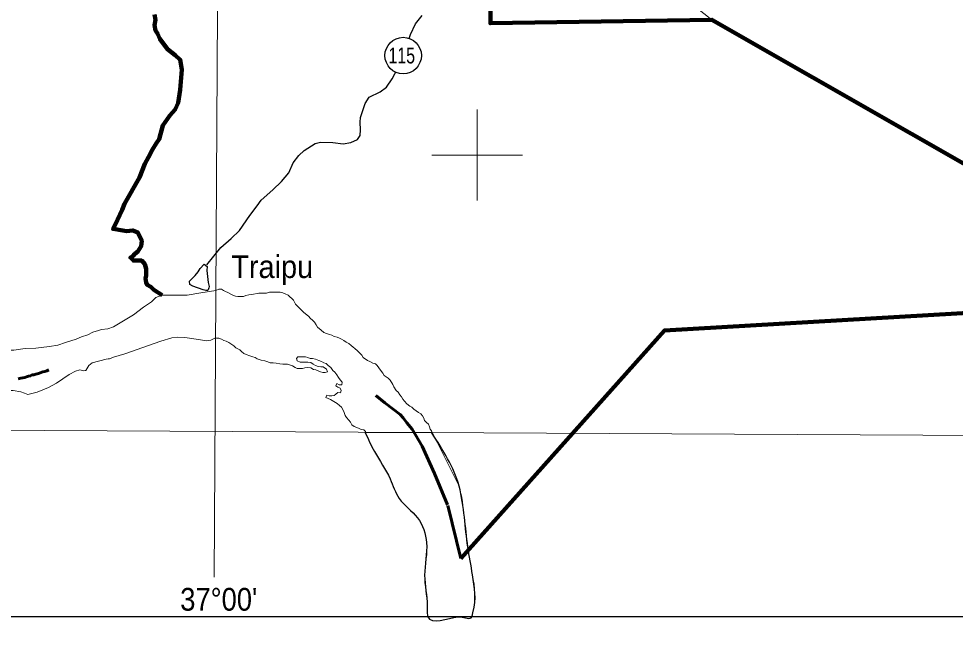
# Model space of a CAD drawing. Extents: x -1643653 to 4543381, y 1624270 to 13878484.
# Drawn here: x 714916 to 735516, y 8889630 to 8902999 of the extents above; entities that cross this region are included whole.
import ezdxf
from ezdxf.enums import TextEntityAlignment as Align

# ---------------------------------------------------------------- set-up
doc = ezdxf.new("R2010")
doc.units = 0
doc.header["$LTSCALE"] = 200
doc.linetypes.add('LONG_DASH_SHORT_DASH', pattern=[9.9, 6, -1.2, 1.5, -1.2])
for name, color, linetype, lineweight in [('1', 7, 'Continuous', 13), ('12', 7, 'Continuous', 25), ('2', 7, 'Continuous', 13), ('21', 7, 'Continuous', 25), ('24', 7, 'Continuous', 25), ('25', 7, 'Continuous', 13), ('3', 7, 'Continuous', 13), ('48', 7, 'Continuous', 25), ('53', 7, 'Continuous', 106), ('57', 7, 'Continuous', 13), ('58', 7, 'Continuous', 13), ('60', 7, 'Continuous', 13), ('7', 7, 'LONG_DASH_SHORT_DASH', 60), ('9', 7, 'Continuous', 90)]:
    doc.layers.add(name, color=color, linetype=linetype, lineweight=lineweight)
doc.layers.add('41', color=7, linetype='Continuous')
doc.layers.add('46', color=7, linetype='Continuous')

msp = doc.modelspace()

# ---------------------------------------------------------------- linework, layer by layer
at = {"layer": '1'}
for points in [[(719978.9, 9023574.5), (719561.6, 8949232.2), (719215.6, 8890710.6)], [(564751.7, 8894587.5), (664411.9, 8894209.9), (791388.5, 8893536.2)]]:
    msp.add_lwpolyline(points, dxfattribs=at)
at = {"layer": '12'}
for points in [[(723502.8, 8902567), (723531.6, 8902649.7), (723639.5, 8902883.8), (723793, 8903072)], [(719051.7, 8897586.9), (719362.5, 8897965.7), (719587.4, 8898163.9), (719771.5, 8898341.9), (719996.8, 8898667.5), (720160.6, 8898881.1), (720247.7, 8899003.2), (720508.3, 8899237.1), (720697.5, 8899420.1), (720856.1, 8899608.3), (720953.7, 8899827.2), (721076.6, 8899989.9), (721194.2, 8900101.8), (721434.2, 8900254.2), (721551.4, 8900279.4), (721826.5, 8900273.8), (722050.5, 8900248), (722223.9, 8900278.2), (722366.7, 8900339.1), (722428.2, 8900425.6), (722433.7, 8900552.9), (722424.2, 8900726.1), (722429.7, 8900828), (722532.7, 8901133.4), (722624.9, 8901275.9), (722864.7, 8901387.5), (723007.8, 8901494.2), (723130.7, 8901677.4), (723197.4, 8901799.6), (723209.3, 8901823.1)]]:
    msp.add_lwpolyline(points, dxfattribs=at)
at = {"layer": '2'}
for p, q in [((725000, 8899000), (725000, 8901000)), ((724000, 8900000), (726000, 8900000))]:
    msp.add_line(p, q, dxfattribs=at)
at = {"layer": '21'}
msp.add_lwpolyline([(718993.1, 8897599.9), (719057.4, 8897544.6), (719055.9, 8897461.4), (719085.3, 8897192.5), (719103.1, 8897108.8), (719098.1, 8897076.1), (719079.4, 8897033), (719065.5, 8897020), (719028.2, 8897020.1), (718974.7, 8897034.1), (718746.2, 8897111.7), (718679.7, 8897153.1), (718671.6, 8897221.2), (718685, 8897240.1), (718799.2, 8897348.2), (718862.4, 8897430.9), (718906.6, 8897502.9)], close=True, dxfattribs=at)
at = {"layer": '24', "lineweight": 53}
msp.add_lwpolyline([(717904.6, 8903091), (717921.2, 8902974.7), (717904.6, 8902858.5), (717921.2, 8902742.3), (717971.1, 8902675.9), (718020.9, 8902559.6), (718187, 8902327.1), (718353.2, 8902194.3), (718469.5, 8902094.7), (718502.7, 8901878.8), (718469.5, 8901430.4), (718419.6, 8901148.2), (718353.2, 8900998.7), (718236.8, 8900865.9), (718087.3, 8900650), (718004.2, 8900351.1), (717937.8, 8900251.5), (717854.7, 8900118.6), (717771.7, 8899952.6), (717688.6, 8899803.1), (717572.3, 8899504.2), (717240, 8898923), (717190.1, 8898790.2), (717090.4, 8898574.3), (716990.8, 8898375.1), (717206.8, 8898341.9), (717289.8, 8898325.2), (717422.7, 8898341.9), (717539, 8898292), (717622.1, 8898109.4), (717605.5, 8897993.1), (717539, 8897876.9), (717472.6, 8897827.1), (717422.7, 8897777.3), (717372.9, 8897744.1), (717439.4, 8897677.6), (717622.1, 8897677.6), (717688.6, 8897594.6), (717721.8, 8897495), (717721.8, 8897395.3), (717721.8, 8897345.5), (717705.2, 8897279.1), (717721.8, 8897196.1), (717738.4, 8897146.3), (717821.5, 8897096.4), (717888, 8897030), (718070.7, 8896913.8)], dxfattribs=at)
at = {"layer": '25', "lineweight": 25}
msp.add_line((724002.8, 8893886.5), (722537.3, 8893896.5), dxfattribs=at)
msp.add_line((724002.8, 8893886.5), (722537.3, 8893896.5), dxfattribs=at)
at = {"layer": '25'}
for points in [[(716671.9, 8896141.4), (716736, 8896160), (716876.8, 8896172.9), (716996.8, 8896216.3), (717443.2, 8896481.3), (717658.9, 8896651.8), (717833.2, 8896772.8), (717934, 8896865.6), (718070.7, 8896913.8), (718220.3, 8896913.8), (718619, 8896913.8), (718918.1, 8896963.6), (719252.2, 8897020.3)], [(719252.2, 8897020.3), (719320.1, 8897049.2), (719376, 8897048.8), (719416.5, 8897018), (719467.2, 8896997.3), (719517.9, 8896971.5), (719578.7, 8896940.5), (719624.3, 8896914.8), (719680.1, 8896894), (719736.1, 8896888.6), (719797.1, 8896883.1), (719858.1, 8896887.8), (719909.1, 8896907.8), (719980.4, 8896922.7), (720046.6, 8896927.3), (720199.4, 8896962), (720255.3, 8896961.7), (720306.2, 8896961.3), (720362.2, 8896961), (720428.4, 8896980.9), (720479.3, 8896980.6), (720540.3, 8896980.2), (720606.4, 8896979.8), (720667.5, 8896979.4), (720723.3, 8896968.8), (720779.1, 8896948.1), (720845, 8896917.1), (720880.4, 8896881.2), (720920.8, 8896845.3), (720956.2, 8896809.4)], [(720956.2, 8896809.4), (720981.3, 8896763.4), (721006.4, 8896717.4), (721046.8, 8896676.4), (721082.2, 8896635.4), (721127.7, 8896594.4), (721188.3, 8896538), (721289.5, 8896455.8), (721329.8, 8896404.6), (721375.3, 8896368.7), (721420.8, 8896322.5), (721461, 8896261.2), (721486.2, 8896215.2), (721567.1, 8896148.4), (721627.8, 8896097.1), (721683.5, 8896071.3), (721749.5, 8896050.5), (721805.3, 8896034.8), (721856, 8896009), (721916.9, 8895988.3), (721972.7, 8895967.5), (722018.4, 8895946.9), (722069, 8895921.1), (722119.7, 8895885.1), (722175.4, 8895854.2), (722231, 8895808), (722271.5, 8895772), (722312, 8895741.2), (722367.5, 8895689.9), (722402.9, 8895654), (722463.5, 8895597.6), (722493.7, 8895546.5), (722584.8, 8895474.6), (722635.5, 8895453.9), (722701.4, 8895417.8), (722762.3, 8895402.1), (722802.7, 8895366.2), (722832.9, 8895320.2), (722873.2, 8895263.9), (722923.6, 8895197.3), (722953.8, 8895151.3), (722994.3, 8895120.5), (723039.9, 8895089.6), (723085.4, 8895048.6), (723145.7, 8894951.4), (723165.7, 8894895.3), (723221.1, 8894818.5), (723261.6, 8894782.6), (723301.9, 8894726.3), (723337.1, 8894675.1), (723367.3, 8894624), (723402.6, 8894583), (723453.1, 8894526.7), (723518.8, 8894475.3), (723564.4, 8894449.5), (723609.9, 8894408.5), (723655.5, 8894372.5), (723706.1, 8894336.6), (723761.8, 8894305.6), (723797.1, 8894259.6), (723827.3, 8894208.4), (723842.2, 8894157.4), (723887.6, 8894111.3), (723928.1, 8894075.3), (723948, 8894019.2)], [(715944.9, 8895871), (716177.3, 8895944.3), (716297, 8895998.6), (716434.9, 8896046.3), (716544.4, 8896104.3), (716671.9, 8896141.4)], [(715407.8, 8895761.9), (715591.5, 8895783.2), (715777.5, 8895818.2), (715944.9, 8895871)], [(719242.1, 8895974.6), (719137.8, 8895926.7), (719051.9, 8895910.8), (718819, 8895950.7), (718570.6, 8895982.3), (718406.7, 8895992.1), (718284.1, 8895976.8), (718038.4, 8895905.8), (717250.7, 8895623.3), (716998.4, 8895554.6), (716915, 8895518.1), (716881.8, 8895513.8)], [(721516.7, 8895476.3), (721445.7, 8895507.4), (721379.7, 8895523.1), (721323.7, 8895523.4), (721273, 8895544.1), (721222.2, 8895559.7), (721151.1, 8895560.2), (721054.4, 8895560.8), (721023.6, 8895520.3), (721043.6, 8895469.2), (721104.5, 8895443.3), (721160.4, 8895443), (721211.3, 8895442.7), (721277.4, 8895442.2), (721343.5, 8895436.7), (721394.1, 8895395.6), (721444.7, 8895364.7), (721505.6, 8895344), (721561.5, 8895338.5), (721612.4, 8895338.2), (721688.3, 8895286.8), (721708.2, 8895225.5), (721657.3, 8895210.6), (721606.4, 8895210.9), (721555.7, 8895231.6), (721499.9, 8895252.3), (721454.2, 8895273), (721398.3, 8895278.4), (721342.7, 8895319.6), (721276.6, 8895325.1), (721205.3, 8895320.4), (721154.4, 8895305.5), (721098.4, 8895300.7), (721042.5, 8895301.1), (720996.9, 8895326.9), (720941.1, 8895357.8), (720890.4, 8895378.5), (720824.4, 8895399.3), (720773.6, 8895399.6), (720722.7, 8895399.9), (720656.6, 8895405.4), (720580.4, 8895421.2), (720509.3, 8895426.8), (720448.2, 8895427.2), (720397.5, 8895447.9), (720326.5, 8895468.7), (720250.3, 8895484.5), (720158.9, 8895515.6), (720113.3, 8895541.4), (720062.6, 8895557), (719996.6, 8895577.8), (719920.5, 8895608.8), (719864.8, 8895634.7), (719819.3, 8895675.7), (719778.8, 8895711.6), (719692.7, 8895758), (719647.2, 8895799.1), (719606.7, 8895829.9), (719535.8, 8895876.2), (719480.1, 8895902), (719429.3, 8895917.6), (719373.6, 8895948.5), (719317.8, 8895969.3), (719266.9, 8895969.6), (719242.1, 8895974.6)], [(714514.6, 8895674.6), (714664.7, 8895703.8), (714810.4, 8895708.8), (715055.3, 8895739.1), (715289.1, 8895748.2), (715407.8, 8895761.9)], [(716881.8, 8895513.8), (716841.2, 8895508.6), (716533, 8895427), (716458.2, 8895365.9), (716394.5, 8895260), (716374.9, 8895256.9)], [(722073.4, 8894336.8), (722053.4, 8894382.8), (722013.2, 8894449.3), (721972.7, 8894485.2), (721917.1, 8894531.4), (721846.2, 8894572.6), (721770.2, 8894618.9), (721724.6, 8894639.6), (721673.9, 8894665.4), (721689.5, 8894716.2), (721745.3, 8894700.6), (721801.3, 8894700.2), (721852.2, 8894705), (721893.1, 8894740.4), (721934, 8894770.7), (721995, 8894765.2), (722010.6, 8894821.2), (721985.5, 8894867.2), (721934.8, 8894893), (721889.3, 8894923.8), (721909.9, 8894969.5), (721960.6, 8894943.7), (722021.6, 8894943.3), (722027.1, 8895004.4), (721986.8, 8895050.5), (721946.5, 8895106.8), (721911.2, 8895163.1), (721871, 8895219.4), (721825.5, 8895260.4), (721780.1, 8895321.8), (721719.4, 8895368.1), (721679, 8895409.1), (721628.2, 8895424.7), (721577.6, 8895455.6), (721516.7, 8895476.3)], [(716374.9, 8895256.9), (716350.2, 8895253.1), (716257.5, 8895274.6), (716162.3, 8895243), (716023.3, 8895172.8), (715744.1, 8894976.4), (715570.5, 8894886.6), (715322, 8894784.1), (715114.6, 8894733.5), (715039.1, 8894760)], [(715039.1, 8894760), (714963.6, 8894786.5), (714790.6, 8894820), (714606.1, 8894818.8), (714473.2, 8894853.3), (714404.1, 8894859.6), (714116.9, 8894843.6), (714034.5, 8894876.8), (713967, 8894916.7), (713850.5, 8895013.2), (713789.1, 8895053.9), (713604, 8895144.8), (713532.7, 8895186.2)], [(722537.3, 8893896.5), (722543.5, 8893916.1), (722503.1, 8893952.1), (722447.2, 8893962.6), (722401.6, 8893983.3), (722350.9, 8894004), (722295.1, 8894024.7), (722244.5, 8894065.8), (722214.3, 8894122), (722174, 8894168.1), (722128.6, 8894224.4), (722098.4, 8894270.5), (722073.4, 8894336.8)], [(723948, 8894019.2), (723962.9, 8893968.2), (723993.2, 8893927.2), (724002.8, 8893886.5), (722537.3, 8893896.5)]]:
    msp.add_lwpolyline(points, dxfattribs=at)
at = {"layer": '25', "lineweight": 25}
for points in [[(722537.3, 8893896.5), (722740.6, 8893475.5), (723084.4, 8892873.8), (723285, 8892444), (723686.1, 8892014.3), (723886.7, 8891469.9), (723843.7, 8890753.6), (723901, 8890080.3), (723900.8, 8889934.8), (723915.3, 8889836.7), (724574.3, 8889836.7), (724631.6, 8889836.7), (724883.2, 8889836.5), (724893.2, 8889883.7), (724911.8, 8889958.1), (724898, 8890758.3), (724794.3, 8891380.3), (724717.6, 8892028.6), (724603, 8892716.2), (724002.8, 8893886.5)], [(722537.3, 8893896.5), (722740.6, 8893475.5), (723084.4, 8892873.8), (723285, 8892444), (723686.1, 8892014.3), (723886.7, 8891469.9), (723843.7, 8890753.6), (723901, 8890080.3), (723901.3, 8889998.4)], [(724811.6, 8891262.3), (724794.3, 8891380.3), (724717.6, 8892028.6), (724603, 8892716.2), (724002.8, 8893886.5)]]:
    msp.add_spline(points, degree=3, dxfattribs=at)
at = {"layer": '3', "lineweight": 25}
msp.add_lwpolyline([(563033.9, 9026438.8), (793061.1, 9026438.8), (793495.6, 8889836.8), (563468.3, 8889836.8)], close=True, dxfattribs=at)
at = {"layer": '48'}
msp.add_circle((723371.8, 8902188.1), 401.3, dxfattribs=at)
at = {"layer": '53'}
msp.add_lwpolyline([(717904.6, 8903091), (717921.2, 8902974.7), (717904.6, 8902858.5), (717921.2, 8902742.3), (717971.1, 8902675.9), (718020.9, 8902559.6), (718187, 8902327.1), (718353.2, 8902194.3), (718469.5, 8902094.7), (718502.7, 8901878.8), (718469.5, 8901430.4), (718419.6, 8901148.2), (718353.2, 8900998.7), (718236.8, 8900865.9), (718087.3, 8900650), (718004.2, 8900351.1), (717937.8, 8900251.5), (717854.7, 8900118.6), (717771.7, 8899952.6), (717688.6, 8899803.1), (717572.3, 8899504.2), (717240, 8898923), (717190.1, 8898790.2), (717090.4, 8898574.3), (716990.8, 8898375.1), (717206.8, 8898341.9), (717289.8, 8898325.2), (717422.7, 8898341.9), (717539, 8898292), (717622.1, 8898109.4), (717605.5, 8897993.1), (717539, 8897876.9), (717472.6, 8897827.1), (717422.7, 8897777.3), (717372.9, 8897744.1), (717439.4, 8897677.6), (717622.1, 8897677.6), (717688.6, 8897594.6), (717721.8, 8897495), (717721.8, 8897395.3), (717721.8, 8897345.5), (717705.2, 8897279.1), (717721.8, 8897196.1), (717738.4, 8897146.3), (717821.5, 8897096.4), (717888, 8897030), (718070.7, 8896913.8)], dxfattribs=at)
msp.add_lwpolyline([(717904.6, 8903091), (717921.2, 8902974.7), (717904.6, 8902858.5), (717921.2, 8902742.3), (717971.1, 8902675.9), (718020.9, 8902559.6), (718187, 8902327.1), (718353.2, 8902194.3), (718469.5, 8902094.7), (718502.7, 8901878.8), (718469.5, 8901430.4), (718419.6, 8901148.2), (718353.2, 8900998.7), (718236.8, 8900865.9), (718087.3, 8900650), (718004.2, 8900351.1), (717937.8, 8900251.5), (717854.7, 8900118.6), (717771.7, 8899952.6), (717688.6, 8899803.1), (717572.3, 8899504.2), (717240, 8898923), (717190.1, 8898790.2), (717090.4, 8898574.3), (716990.8, 8898375.1), (717206.8, 8898341.9), (717289.8, 8898325.2), (717422.7, 8898341.9), (717539, 8898292), (717622.1, 8898109.4), (717605.5, 8897993.1), (717539, 8897876.9), (717472.6, 8897827.1), (717422.7, 8897777.3), (717372.9, 8897744.1), (717439.4, 8897677.6), (717622.1, 8897677.6), (717688.6, 8897594.6), (717721.8, 8897495), (717721.8, 8897395.3), (717721.8, 8897345.5), (717705.2, 8897279.1), (717721.8, 8897196.1), (717738.4, 8897146.3), (717821.5, 8897096.4), (717888, 8897030), (718070.7, 8896913.8)], dxfattribs=at)
msp.add_lwpolyline([(717904.6, 8903091), (717921.2, 8902974.7), (717904.6, 8902858.5), (717921.2, 8902742.3), (717971.1, 8902675.9), (718020.9, 8902559.6), (718187, 8902327.1), (718353.2, 8902194.3), (718469.5, 8902094.7), (718502.7, 8901878.8), (718469.5, 8901430.4), (718419.6, 8901148.2), (718353.2, 8900998.7), (718236.8, 8900865.9), (718087.3, 8900650), (718004.2, 8900351.1), (717937.8, 8900251.5), (717854.7, 8900118.6), (717771.7, 8899952.6), (717688.6, 8899803.1), (717572.3, 8899504.2), (717240, 8898923), (717190.1, 8898790.2), (717090.4, 8898574.3), (716990.8, 8898375.1), (717206.8, 8898341.9), (717289.8, 8898325.2), (717422.7, 8898341.9), (717539, 8898292), (717622.1, 8898109.4), (717605.5, 8897993.1), (717539, 8897876.9), (717472.6, 8897827.1), (717422.7, 8897777.3), (717372.9, 8897744.1), (717439.4, 8897677.6), (717622.1, 8897677.6), (717688.6, 8897594.6), (717721.8, 8897495), (717721.8, 8897395.3), (717721.8, 8897345.5), (717705.2, 8897279.1), (717721.8, 8897196.1), (717738.4, 8897146.3), (717821.5, 8897096.4), (717888, 8897030), (718070.7, 8896913.8)], dxfattribs=at)
at = {"layer": '57'}
for p, q in [((724603, 8892716.2), (723993.2, 8893927.2)), ((724889.9, 8889836.8), (724890.4, 8889841.1))]:
    msp.add_line(p, q, dxfattribs=at)
for points in [[(724918, 8889836.8), (793495.6, 8889836.8), (793246.1, 8980523), (793207.5, 8980426.2)], [(714150.8, 8909075.2), (715793.9, 8908335.5), (718505, 8907595.7), (721708.9, 8906938.1), (724337.8, 8906773.8), (725488, 8906691.6), (726092.5, 8906203.6), (730163.4, 8902976.8), (733469.4, 8901085.6), (736775.3, 8899194.4), (741371.9, 8898310.2), (741034.6, 8900357.7)], [(741034.6, 8900357.7), (741371.9, 8898310.2), (736775.3, 8899194.4), (733469.4, 8901085.6), (730163.4, 8902976.8), (726092.5, 8906203.6), (725488, 8906691.6), (724337.8, 8906773.8), (721708.9, 8906938.1), (718505, 8907595.7), (715793.9, 8908335.5), (714150.8, 8909075.2)], [(716671.9, 8896141.4), (716736, 8896160), (716876.8, 8896172.9), (716996.8, 8896216.3), (717443.2, 8896481.3), (717658.9, 8896651.8), (717833.2, 8896772.8), (717934, 8896865.6), (718070.7, 8896913.8), (718220.3, 8896913.8), (718619, 8896913.8), (718918.1, 8896963.6), (719252.2, 8897020.3)], [(718070.7, 8896913.8), (717934, 8896865.6), (717833.2, 8896772.8), (717658.9, 8896651.8), (717443.2, 8896481.3), (716996.8, 8896216.3), (716876.8, 8896172.9), (716736, 8896160), (716671.9, 8896141.4)], [(720956.2, 8896809.4), (720920.8, 8896845.3), (720880.4, 8896881.2), (720845, 8896917.1), (720779.1, 8896948.1), (720723.3, 8896968.8), (720667.5, 8896979.4), (720606.4, 8896979.8), (720540.3, 8896980.2), (720479.3, 8896980.6), (720428.4, 8896980.9), (720362.2, 8896961), (720306.2, 8896961.3), (720255.3, 8896961.7), (720199.4, 8896962), (720046.6, 8896927.3), (719980.4, 8896922.7), (719909.1, 8896907.8), (719858.1, 8896887.8), (719797.1, 8896883.1), (719736.1, 8896888.6), (719680.1, 8896894), (719624.3, 8896914.8), (719578.7, 8896940.5), (719517.9, 8896971.5), (719467.2, 8896997.3), (719416.5, 8897018), (719376, 8897048.8), (719320.1, 8897049.2), (719252.2, 8897020.3), (718918.1, 8896963.6), (718619, 8896913.8), (718220.3, 8896913.8), (718070.7, 8896913.8)], [(719252.2, 8897020.3), (719320.1, 8897049.2), (719376, 8897048.8), (719416.5, 8897018), (719467.2, 8896997.3), (719517.9, 8896971.5), (719578.7, 8896940.5), (719624.3, 8896914.8), (719680.1, 8896894), (719736.1, 8896888.6), (719797.1, 8896883.1), (719858.1, 8896887.8), (719909.1, 8896907.8), (719980.4, 8896922.7), (720046.6, 8896927.3), (720199.4, 8896962), (720255.3, 8896961.7), (720306.2, 8896961.3), (720362.2, 8896961), (720428.4, 8896980.9), (720479.3, 8896980.6), (720540.3, 8896980.2), (720606.4, 8896979.8), (720667.5, 8896979.4), (720723.3, 8896968.8), (720779.1, 8896948.1), (720845, 8896917.1), (720880.4, 8896881.2), (720920.8, 8896845.3), (720956.2, 8896809.4)], [(723948, 8894019.2), (723928.1, 8894075.3), (723887.6, 8894111.3), (723842.2, 8894157.4), (723827.3, 8894208.4), (723797.1, 8894259.6), (723761.8, 8894305.6), (723706.1, 8894336.6), (723655.5, 8894372.5), (723609.9, 8894408.5), (723564.4, 8894449.5), (723518.8, 8894475.3), (723453.1, 8894526.7), (723402.6, 8894583), (723367.3, 8894624), (723337.1, 8894675.1), (723301.9, 8894726.3), (723261.6, 8894782.6), (723221.1, 8894818.5), (723165.7, 8894895.3), (723145.7, 8894951.4), (723085.4, 8895048.6), (723039.9, 8895089.6), (722994.3, 8895120.5), (722953.8, 8895151.3), (722923.6, 8895197.3), (722873.2, 8895263.9), (722832.9, 8895320.2), (722802.7, 8895366.2), (722762.3, 8895402.1), (722701.4, 8895417.8), (722635.5, 8895453.9), (722584.8, 8895474.6), (722493.7, 8895546.5), (722463.5, 8895597.6), (722402.9, 8895654), (722367.5, 8895689.9), (722312, 8895741.2), (722271.5, 8895772), (722231, 8895808), (722175.4, 8895854.2), (722119.7, 8895885.1), (722069, 8895921.1), (722018.4, 8895946.9), (721972.7, 8895967.5), (721916.9, 8895988.3), (721856, 8896009), (721805.3, 8896034.8), (721749.5, 8896050.5), (721683.5, 8896071.3), (721627.8, 8896097.1), (721567.1, 8896148.4), (721486.2, 8896215.2), (721461, 8896261.2), (721420.8, 8896322.5), (721375.3, 8896368.7), (721329.8, 8896404.6), (721289.5, 8896455.8), (721188.3, 8896538), (721127.7, 8896594.4), (721082.2, 8896635.4), (721046.8, 8896676.4), (721006.4, 8896717.4), (720981.3, 8896763.4), (720956.2, 8896809.4)], [(720956.2, 8896809.4), (720981.3, 8896763.4), (721006.4, 8896717.4), (721046.8, 8896676.4), (721082.2, 8896635.4), (721127.7, 8896594.4), (721188.3, 8896538), (721289.5, 8896455.8), (721329.8, 8896404.6), (721375.3, 8896368.7), (721420.8, 8896322.5), (721461, 8896261.2), (721486.2, 8896215.2), (721567.1, 8896148.4), (721627.8, 8896097.1), (721683.5, 8896071.3), (721749.5, 8896050.5), (721805.3, 8896034.8), (721856, 8896009), (721916.9, 8895988.3), (721972.7, 8895967.5), (722018.4, 8895946.9), (722069, 8895921.1), (722119.7, 8895885.1), (722175.4, 8895854.2), (722231, 8895808), (722271.5, 8895772), (722312, 8895741.2), (722367.5, 8895689.9), (722402.9, 8895654), (722463.5, 8895597.6), (722493.7, 8895546.5), (722584.8, 8895474.6), (722635.5, 8895453.9), (722701.4, 8895417.8), (722762.3, 8895402.1), (722802.7, 8895366.2), (722832.9, 8895320.2), (722873.2, 8895263.9), (722923.6, 8895197.3), (722953.8, 8895151.3), (722994.3, 8895120.5), (723039.9, 8895089.6), (723085.4, 8895048.6), (723145.7, 8894951.4), (723165.7, 8894895.3), (723221.1, 8894818.5), (723261.6, 8894782.6), (723301.9, 8894726.3), (723337.1, 8894675.1), (723367.3, 8894624), (723402.6, 8894583), (723453.1, 8894526.7), (723518.8, 8894475.3), (723564.4, 8894449.5), (723609.9, 8894408.5), (723655.5, 8894372.5), (723706.1, 8894336.6), (723761.8, 8894305.6), (723797.1, 8894259.6), (723827.3, 8894208.4), (723842.2, 8894157.4), (723887.6, 8894111.3), (723928.1, 8894075.3), (723948, 8894019.2)], [(716671.9, 8896141.4), (716544.4, 8896104.3), (716434.9, 8896046.3), (716297, 8895998.6), (716177.3, 8895944.3), (715944.9, 8895871)], [(715944.9, 8895871), (716177.3, 8895944.3), (716297, 8895998.6), (716434.9, 8896046.3), (716544.4, 8896104.3), (716671.9, 8896141.4)], [(715944.9, 8895871), (715777.5, 8895818.2), (715591.5, 8895783.2), (715407.8, 8895761.9)], [(715407.8, 8895761.9), (715591.5, 8895783.2), (715777.5, 8895818.2), (715944.9, 8895871)], [(715407.8, 8895761.9), (715289.1, 8895748.2), (715055.3, 8895739.1), (714810.4, 8895708.8), (714664.7, 8895703.8), (714514.6, 8895674.6)], [(714514.6, 8895674.6), (714664.7, 8895703.8), (714810.4, 8895708.8), (715055.3, 8895739.1), (715289.1, 8895748.2), (715407.8, 8895761.9)], [(723993.2, 8893927.2), (723962.9, 8893968.2), (723948, 8894019.2)], [(723948, 8894019.2), (723962.9, 8893968.2), (723993.2, 8893927.2), (724603, 8892716.2)], [(724890.4, 8889841.1), (724889.9, 8889836.8), (724918, 8889836.8)]]:
    msp.add_lwpolyline(points, dxfattribs=at)
for points in [[(724890.4, 8889841.1), (724893.2, 8889883.7), (724911.8, 8889958.1), (724898, 8890758.3), (724794.3, 8891380.3), (724717.6, 8892028.6), (724603, 8892716.2)], [(724603, 8892716.2), (724717.6, 8892028.6), (724794.3, 8891380.3), (724898, 8890758.3), (724911.8, 8889958.1), (724893.2, 8889883.7), (724890.4, 8889841.1)]]:
    msp.add_spline(points, degree=3, dxfattribs=at)
at = {"layer": '58'}
msp.add_lwpolyline([(714150.8, 8909075.2), (715793.9, 8908335.5), (718505, 8907595.7), (721708.9, 8906938.1), (724337.8, 8906773.8), (725488, 8906691.6), (726092.5, 8906203.6), (730163.4, 8902976.8), (733469.4, 8901085.6), (736775.3, 8899194.4), (741371.9, 8898310.2), (741034.6, 8900357.7)], dxfattribs=at)
at = {"layer": '60', "lineweight": 25}
msp.add_spline([(814781, 9009175.5), (814787.2, 9009173.4), (814796.9, 9009173.4), (814799.4, 9009172.4), (814805.1, 9009174.5), (814805.6, 9009176.5), (814811.7, 9009179.5), (814811.7, 9009179.5), (814801.5, 9009181), (814790.7, 9009181.5), (814784.1, 9009183.1), (814777.4, 9009185.1), (814778.4, 9009175.5)], degree=3, dxfattribs=at)
at = {"layer": '7'}
for points in [[(715575.1, 8895269.4), (715574.3, 8895269.2), (715533.6, 8895253.9), (715487.8, 8895238.5), (715444.5, 8895225.8), (715347.8, 8895195.1), (715294.4, 8895177.2), (715248.6, 8895164.4), (715200.3, 8895159.3), (715172.3, 8895138.8)], [(715172.3, 8895138.8), (715134.1, 8895136.3), (715085.8, 8895115.8), (715047.6, 8895103.1), (715004.4, 8895095.4), (714963.7, 8895087.7), (714935.7, 8895082.6), (714900.1, 8895077.5)], [(724638.9, 8891123.6), (724349.6, 8892305.9), (724059.6, 8892992.2), (723788.9, 8893591.5), (723566.6, 8893968.5), (723450.6, 8894103.8), (723373.3, 8894219.2), (723307.3, 8894290.7), (723154.9, 8894408.1), (722972, 8894546), (722773.8, 8894710.7)]]:
    msp.add_lwpolyline(points, dxfattribs=at)
at = {"layer": '9'}
for points in [[(741371.9, 8898310.2), (736775.3, 8899194.4), (730163.4, 8902976.8), (725291.2, 8902898), (725401.2, 8914588.3), (719613.1, 8922670.1)], [(724638.9, 8891123.6), (729122.2, 8896139.1), (740717.5, 8896813.6), (741371.9, 8898310.2)]]:
    msp.add_lwpolyline(points, dxfattribs=at)

# ---------------------------------------------------------------- texts
at = {"layer": '41', "width": 0.95}
msp.add_text('Traipu', height=500, dxfattribs=at).set_placement((719591.1, 8897292.6))
at = {"layer": '46', "width": 0.9}
msp.add_text("37°00'", height=500, dxfattribs=at).set_placement((719315, 8889973.1), align=Align.CENTER)
at = {"layer": '48', "width": 0.75}
msp.add_text('115', height=350, dxfattribs=at).set_placement((723340.2, 8902014.7), align=Align.CENTER)

doc.saveas('drawing.dxf')
